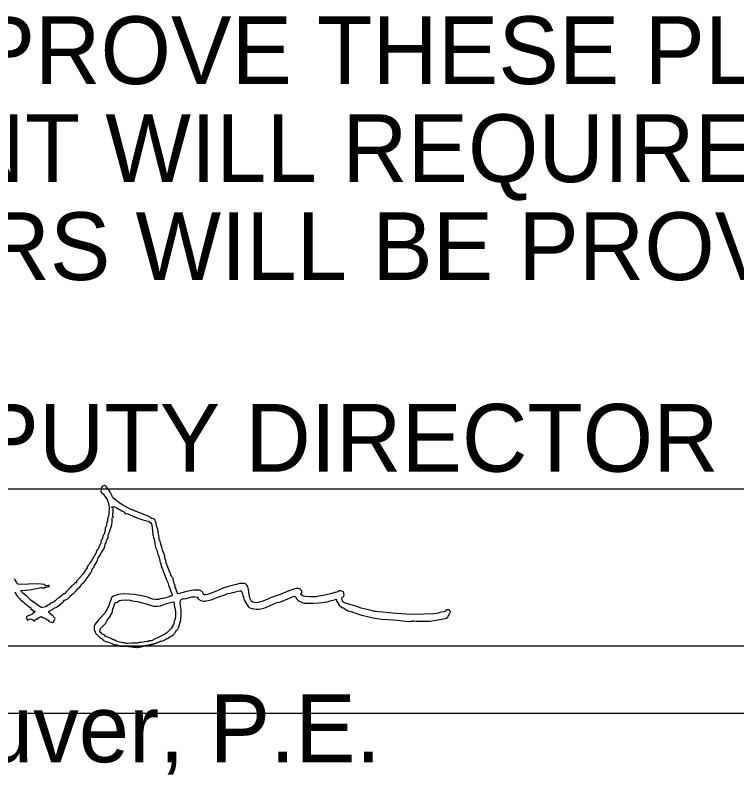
# Model space of a CAD drawing. Extents: x -7.5 to 26.5, y 3.5 to 25.5.
# Drawn here: x 18.295 to 19.785, y 12.374 to 13.96 of the extents above; entities that cross this region are included whole.
import ezdxf

# ---------------------------------------------------------------- set-up
doc = ezdxf.new("R2010")
doc.units = 0
doc.layers.add('SH_Data', color=7, linetype='Continuous')
doc.layers.add('SH_Text', color=7, linetype='Continuous')

msp = doc.modelspace()

# ---------------------------------------------------------------- linework, layer by layer
at = {"layer": 'SH_Data'}
msp.add_line((17.0432, 12.6571), (20.5432, 12.6571), dxfattribs=at)
msp.add_lwpolyline([(17.0432, 12.5171), (17.0432, 12.982), (20.5473, 12.982), (20.5473, 12.5171)], close=True, dxfattribs=at)
at = {"layer": 'SH_Text'}
for points in [[(18.5946, 12.6665), (18.5965, 12.6668), (18.5991, 12.6673), (18.6022, 12.6686), (18.6049, 12.6701), (18.606, 12.6713), (18.6066, 12.6718), (18.6082, 12.672), (18.6097, 12.6723), (18.6103, 12.6729), (18.6114, 12.674), (18.614, 12.6755), (18.6178, 12.6777), (18.6213, 12.6806), (18.6241, 12.6836), (18.6255, 12.686), (18.6266, 12.688), (18.6284, 12.6896), (18.6304, 12.6919), (18.6324, 12.6959), (18.634, 12.7004), (18.6347, 12.7042), (18.6354, 12.7063), (18.6362, 12.7082), (18.6368, 12.7116), (18.6375, 12.7212), (18.6372, 12.7317), (18.636, 12.7397), (18.635, 12.7457), (18.6356, 12.7503), (18.6365, 12.752), (18.6378, 12.7533), (18.6394, 12.7541), (18.6414, 12.7544), (18.6479, 12.7553), (18.6542, 12.7571), (18.6595, 12.7583), (18.6656, 12.7585), (18.6702, 12.7577), (18.6714, 12.7569), (18.6714, 12.756), (18.6714, 12.7547), (18.6727, 12.7533), (18.6776, 12.7507), (18.6836, 12.7493), (18.6861, 12.7493), (18.6879, 12.75), (18.6932, 12.7512), (18.6993, 12.7523), (18.7132, 12.7576), (18.7275, 12.7628), (18.7332, 12.765), (18.7388, 12.7662), (18.744, 12.7672), (18.7497, 12.7688), (18.7549, 12.7704), (18.7589, 12.771), (18.7614, 12.7706), (18.762, 12.7701), (18.7622, 12.7693), (18.7625, 12.7679), (18.7631, 12.767), (18.7636, 12.7664), (18.7635, 12.7657), (18.7637, 12.764), (18.7648, 12.7613), (18.7666, 12.7561), (18.767, 12.7538), (18.7682, 12.7507), (18.772, 12.7437), (18.7763, 12.7379), (18.778, 12.7363), (18.7792, 12.736), (18.7836, 12.7345), (18.7876, 12.7334), (18.7925, 12.7328), (18.7975, 12.7328), (18.8017, 12.7336), (18.8078, 12.7353), (18.8152, 12.7381), (18.8287, 12.744), (18.8354, 12.7466), (18.8402, 12.7475), (18.8425, 12.7483), (18.8458, 12.7496), (18.853, 12.7524), (18.8625, 12.7564), (18.8688, 12.759), (18.8703, 12.7596), (18.872, 12.7594), (18.8734, 12.7585), (18.8743, 12.757), (18.8761, 12.7535), (18.8795, 12.7504), (18.8845, 12.7478), (18.8912, 12.7456), (18.8982, 12.7452), (18.91, 12.7453), (18.9218, 12.7458), (18.9291, 12.7467), (18.9335, 12.7474), (18.9388, 12.7482), (18.9447, 12.7502), (18.9485, 12.751), (18.9538, 12.7523), (18.9577, 12.7534), (18.9583, 12.7528), (18.9584, 12.7511), (18.9589, 12.7491), (18.96, 12.7466), (18.9639, 12.7414), (18.9685, 12.7371), (18.9707, 12.7358), (18.9726, 12.7354), (18.9739, 12.7349), (18.9754, 12.7336), (18.978, 12.7319), (18.98, 12.7307), (18.982, 12.7297), (18.9853, 12.7289), (18.9885, 12.7283), (18.9901, 12.7276), (18.994, 12.7258), (19.0075, 12.7215), (19.0248, 12.7172), (19.034, 12.7151), (19.0514, 12.7126), (19.0761, 12.7106), (19.0899, 12.7093), (19.1062, 12.7078), (19.1121, 12.7079), (19.1148, 12.7085), (19.1155, 12.7093), (19.1163, 12.7086), (19.1225, 12.7079), (19.1356, 12.7079), (19.15, 12.7084), (19.1596, 12.7094), (19.1711, 12.7114), (19.1792, 12.713), (19.1849, 12.7147), (19.1882, 12.7165), (19.1888, 12.7175), (19.1888, 12.7185), (19.1889, 12.7194), (19.1898, 12.7201), (19.1907, 12.7208), (19.1908, 12.7218), (19.191, 12.7232), (19.192, 12.7248), (19.1936, 12.7273), (19.1936, 12.7281), (19.1929, 12.7284), (19.1922, 12.7289), (19.1917, 12.7302), (19.1907, 12.7315), (19.1882, 12.7319), (19.186, 12.7315), (19.1841, 12.7306), (19.1833, 12.7297), (19.1842, 12.7292), (19.1844, 12.7291), (19.1835, 12.7287), (19.1797, 12.7275), (19.1715, 12.7258), (19.1694, 12.7256), (19.168, 12.725), (19.165, 12.7242), (19.1584, 12.7235), (19.1384, 12.7223), (19.1168, 12.7218), (19.1021, 12.7224), (19.0923, 12.7235), (19.073, 12.7249), (19.0547, 12.7267), (19.0441, 12.7276), (19.0395, 12.7278), (19.0368, 12.7284), (19.0274, 12.731), (19.0092, 12.7352), (19.0014, 12.7377), (18.9958, 12.7397), (18.9858, 12.7423), (18.9788, 12.7449), (18.9738, 12.7467), (18.9722, 12.7476), (18.9706, 12.7506), (18.9693, 12.7538), (18.969, 12.7557), (18.9697, 12.7569), (18.9715, 12.7581), (18.973, 12.7599), (18.9737, 12.7625), (18.9735, 12.765), (18.973, 12.7668), (18.9724, 12.7682), (18.9714, 12.7698), (18.9669, 12.7706), (18.9646, 12.7707), (18.9624, 12.7698), (18.9587, 12.7683), (18.9547, 12.7671), (18.9482, 12.7653), (18.9373, 12.7626), (18.9309, 12.761), (18.925, 12.7602), (18.9184, 12.7592), (18.9163, 12.7586), (18.9128, 12.7583), (18.9032, 12.7584), (18.8936, 12.7593), (18.8902, 12.76), (18.8883, 12.7608), (18.8852, 12.7626), (18.8841, 12.7633), (18.8845, 12.7642), (18.8862, 12.7667), (18.8866, 12.7692), (18.8858, 12.7715), (18.884, 12.7735), (18.8815, 12.775), (18.8785, 12.7758), (18.8751, 12.7758), (18.8715, 12.7749), (18.8646, 12.7723), (18.8594, 12.7707), (18.8417, 12.7631), (18.8337, 12.7606), (18.8259, 12.7579), (18.8213, 12.7562), (18.8161, 12.7539), (18.8111, 12.7513), (18.806, 12.7492), (18.7965, 12.7466), (18.7922, 12.7463), (18.7885, 12.7465), (18.7854, 12.7473), (18.7831, 12.7488), (18.7812, 12.751), (18.7808, 12.7519), (18.781, 12.7523), (18.7804, 12.7532), (18.779, 12.7561), (18.7779, 12.7636), (18.7764, 12.7734), (18.775, 12.7791), (18.7731, 12.7826), (18.7701, 12.7854), (18.7676, 12.786), (18.7633, 12.7861), (18.7582, 12.7857), (18.7536, 12.7849), (18.7399, 12.7812), (18.7327, 12.7788), (18.7312, 12.7783), (18.7301, 12.7784), (18.7272, 12.7777), (18.7216, 12.7755), (18.7102, 12.7705), (18.705, 12.7679), (18.6989, 12.7658), (18.691, 12.7634), (18.6877, 12.7624), (18.6851, 12.7624), (18.6833, 12.7633), (18.6826, 12.7651), (18.6814, 12.7682), (18.6789, 12.7705), (18.675, 12.7719), (18.6698, 12.7725), (18.6633, 12.7721), (18.6554, 12.7708), (18.6464, 12.7687), (18.636, 12.7657), (18.6326, 12.7648), (18.6305, 12.7652), (18.629, 12.7671), (18.6277, 12.7709), (18.6262, 12.7754), (18.625, 12.7775), (18.6245, 12.7786), (18.6247, 12.7806), (18.6248, 12.7824), (18.6243, 12.7831), (18.6235, 12.7841), (18.6229, 12.7864), (18.6212, 12.7915), (18.6205, 12.7931), (18.621, 12.7943), (18.6214, 12.7955), (18.6201, 12.797), (18.6187, 12.7985), (18.6182, 12.7999), (18.6178, 12.8009), (18.6168, 12.8017), (18.6159, 12.8027), (18.6157, 12.8049), (18.6155, 12.8071), (18.6144, 12.8084), (18.6134, 12.8095), (18.6129, 12.8108), (18.6112, 12.8166), (18.6065, 12.8287), (18.6055, 12.8324), (18.6054, 12.834), (18.6054, 12.8352), (18.6045, 12.8373), (18.6035, 12.8398), (18.6033, 12.8421), (18.6025, 12.8454), (18.6005, 12.8501), (18.5984, 12.8549), (18.5979, 12.858), (18.5976, 12.861), (18.5961, 12.8654), (18.5945, 12.8698), (18.5938, 12.873), (18.5935, 12.8746), (18.5928, 12.8756), (18.592, 12.8772), (18.5917, 12.881), (18.5914, 12.8851), (18.5906, 12.8881), (18.5898, 12.8906), (18.5895, 12.8934), (18.5887, 12.8973), (18.587, 12.9033), (18.5855, 12.911), (18.5842, 12.9143), (18.5832, 12.917), (18.5824, 12.918), (18.58, 12.9194), (18.5775, 12.9204), (18.5765, 12.9205), (18.576, 12.9205), (18.5749, 12.9216), (18.5733, 12.9229), (18.5703, 12.9244), (18.5584, 12.9291), (18.5517, 12.9321), (18.5496, 12.9329), (18.5461, 12.9341), (18.5409, 12.9359), (18.5397, 12.9361), (18.5392, 12.9368), (18.5385, 12.9374), (18.5371, 12.9376), (18.5352, 12.938), (18.5337, 12.9389), (18.5273, 12.9425), (18.516, 12.9486), (18.5094, 12.9524), (18.5059, 12.9552), (18.499, 12.9613), (18.4955, 12.9649), (18.4932, 12.9693), (18.4913, 12.9734), (18.4887, 12.9779), (18.482, 12.9867), (18.4804, 12.9879), (18.4787, 12.9884), (18.4769, 12.9882), (18.4753, 12.9875), (18.4738, 12.9862), (18.4727, 12.9846), (18.4721, 12.9826), (18.4721, 12.9804), (18.4721, 12.9777), (18.4715, 12.9763), (18.4714, 12.9754), (18.4725, 12.9738), (18.4767, 12.9706), (18.4779, 12.9696), (18.4784, 12.9684), (18.4789, 12.9671), (18.4801, 12.9656), (18.4819, 12.9635), (18.4841, 12.9593), (18.4858, 12.9557), (18.4868, 12.9519), (18.4873, 12.9493), (18.4879, 12.9488), (18.4881, 12.9478), (18.4882, 12.944), (18.4877, 12.9297), (18.4871, 12.9258), (18.4862, 12.9233)], [(18.2927, 12.7681), (18.2947, 12.7671), (18.2952, 12.7653), (18.2981, 12.7612), (18.303, 12.755), (18.3049, 12.7528), (18.3062, 12.7519), (18.3077, 12.751), (18.3099, 12.7488), (18.3131, 12.7458), (18.3165, 12.7434), (18.3234, 12.7381), (18.3264, 12.7354), (18.3269, 12.7344), (18.3269, 12.7334), (18.3268, 12.7321), (18.3284, 12.732), (18.3298, 12.732), (18.3302, 12.7312), (18.3304, 12.73), (18.3312, 12.7288), (18.3322, 12.7282), (18.333, 12.7284), (18.3337, 12.7291), (18.3344, 12.7292), (18.335, 12.7287), (18.3352, 12.7277), (18.3343, 12.7262), (18.3321, 12.7247), (18.33, 12.7234), (18.3291, 12.7224), (18.3284, 12.7216), (18.3265, 12.7212), (18.3218, 12.7195), (18.3189, 12.7183), (18.3174, 12.7169), (18.3174, 12.7152), (18.3186, 12.7133), (18.3199, 12.7116), (18.3195, 12.7111), (18.3189, 12.7109), (18.3189, 12.7105), (18.3197, 12.7104), (18.3206, 12.7108), (18.3234, 12.7123), (18.3263, 12.7128), (18.3289, 12.7124), (18.3309, 12.711), (18.3335, 12.7085), (18.3342, 12.7084), (18.3339, 12.7093), (18.3344, 12.7105), (18.3363, 12.7119), (18.3387, 12.7131), (18.3407, 12.7133), (18.3418, 12.7133), (18.3417, 12.7144), (18.3415, 12.7152), (18.3418, 12.7152), (18.3429, 12.7153), (18.3449, 12.7164), (18.3464, 12.7174), (18.3477, 12.7177), (18.3518, 12.7159), (18.3573, 12.7137), (18.3583, 12.7131), (18.3591, 12.7119), (18.3598, 12.7107), (18.3609, 12.7105), (18.3619, 12.7106), (18.3626, 12.7099), (18.3636, 12.7083), (18.3653, 12.7071), (18.3696, 12.7058), (18.3717, 12.7057), (18.3734, 12.7062), (18.3744, 12.7071), (18.3745, 12.7085), (18.3746, 12.7098), (18.3755, 12.711), (18.3765, 12.7124), (18.3768, 12.7139), (18.3763, 12.7152), (18.3751, 12.716), (18.3739, 12.7167), (18.3734, 12.7176), (18.3721, 12.7192), (18.3691, 12.7214), (18.3649, 12.7246), (18.3639, 12.7258), (18.3636, 12.727), (18.3641, 12.7281), (18.3652, 12.7292), (18.3697, 12.7315), (18.3717, 12.7326), (18.3725, 12.7335), (18.3742, 12.7347), (18.3781, 12.7367), (18.3838, 12.7397), (18.3895, 12.7445), (18.3938, 12.7482), (18.3946, 12.7494), (18.3947, 12.7504), (18.3947, 12.7515), (18.3957, 12.7515), (18.3969, 12.7515), (18.3986, 12.7521), (18.4028, 12.7546), (18.4065, 12.7577), (18.4076, 12.7591), (18.4081, 12.7603), (18.4085, 12.7611), (18.4093, 12.7614), (18.4106, 12.7619), (18.4117, 12.763), (18.4144, 12.7651), (18.4154, 12.7658), (18.4181, 12.7689), (18.4202, 12.7706), (18.4219, 12.773), (18.4233, 12.7748), (18.4251, 12.7762), (18.4272, 12.778), (18.4298, 12.7813), (18.4316, 12.7834), (18.432, 12.7848), (18.4322, 12.7854), (18.4334, 12.7859), (18.435, 12.7866), (18.4362, 12.7878), (18.4423, 12.7961), (18.4471, 12.8032), (18.4497, 12.807), (18.452, 12.8106), (18.4529, 12.8128), (18.453, 12.8141), (18.4533, 12.815), (18.455, 12.8167), (18.4569, 12.8188), (18.4576, 12.8209), (18.4578, 12.8224), (18.4582, 12.823), (18.4597, 12.825), (18.4621, 12.8295), (18.4644, 12.8343), (18.4654, 12.8372), (18.4661, 12.8388), (18.4688, 12.8427), (18.473, 12.8504), (18.4754, 12.8543), (18.4787, 12.8598), (18.4797, 12.8627), (18.4801, 12.8651), (18.4805, 12.8674), (18.4815, 12.8691), (18.4823, 12.8703), (18.4823, 12.8718), (18.4825, 12.8736), (18.4835, 12.8762), (18.4849, 12.8785), (18.4861, 12.8795), (18.4865, 12.8834), (18.4867, 12.8861), (18.4872, 12.8873), (18.4877, 12.888), (18.4879, 12.8898), (18.4883, 12.8917), (18.4892, 12.8928), (18.4899, 12.8936), (18.49, 12.8949), (18.4899, 12.8963), (18.4905, 12.8972), (18.4913, 12.898), (18.4914, 12.8987), (18.4923, 12.9025), (18.4929, 12.9038), (18.4937, 12.9081), (18.4945, 12.9123), (18.4945, 12.9163), (18.4945, 12.9213), (18.4952, 12.9225), (18.4964, 12.9229), (18.4972, 12.9231), (18.4966, 12.9242), (18.496, 12.9259), (18.4961, 12.9284), (18.4963, 12.9308), (18.4966, 12.9325), (18.497, 12.9331), (18.4971, 12.9357), (18.4967, 12.9409), (18.4961, 12.9425), (18.4943, 12.9434), (18.494, 12.9447), (18.4965, 12.945), (18.4996, 12.9444), (18.5031, 12.9429), (18.5067, 12.9407), (18.5149, 12.9359), (18.5203, 12.9331), (18.5211, 12.9323), (18.5211, 12.9316), (18.5212, 12.931), (18.5216, 12.9308), (18.5237, 12.9307), (18.5271, 12.9297), (18.5379, 12.925), (18.5476, 12.9209), (18.5578, 12.9177), (18.5688, 12.9146), (18.5721, 12.9132), (18.5744, 12.9115), (18.5758, 12.9091), (18.5767, 12.9058), (18.5777, 12.8955), (18.5789, 12.8869), (18.5809, 12.8799), (18.582, 12.8747), (18.5836, 12.864), (18.585, 12.859), (18.5876, 12.8532), (18.5886, 12.8482), (18.5889, 12.8463), (18.5894, 12.8452), (18.5908, 12.8415), (18.5926, 12.8363), (18.5933, 12.8346), (18.5934, 12.8332), (18.5934, 12.8315), (18.5943, 12.8289), (18.5956, 12.8238), (18.5962, 12.8212), (18.5977, 12.8175), (18.602, 12.807), (18.6069, 12.7934), (18.6094, 12.7881), (18.6103, 12.7852), (18.6109, 12.7829), (18.6135, 12.776), (18.6175, 12.7659), (18.6185, 12.7632), (18.6183, 12.7613), (18.617, 12.7601), (18.6146, 12.7597), (18.6125, 12.7588), (18.6116, 12.7582), (18.6101, 12.7579), (18.6057, 12.7566), (18.6031, 12.7557), (18.6002, 12.7553), (18.5974, 12.755), (18.5948, 12.7541), (18.5904, 12.7529), (18.5845, 12.7529), (18.5783, 12.7538), (18.5732, 12.7556), (18.5676, 12.7578), (18.5597, 12.7599), (18.5402, 12.763), (18.5206, 12.7644), (18.5127, 12.7642), (18.507, 12.7633), (18.4973, 12.7595), (18.4943, 12.7576), (18.4932, 12.7561), (18.4929, 12.7549), (18.4923, 12.754), (18.4916, 12.7524), (18.4899, 12.7474), (18.4875, 12.7405), (18.4844, 12.7331), (18.4822, 12.7293), (18.4805, 12.727), (18.4793, 12.7249), (18.4768, 12.7218), (18.471, 12.7159), (18.4652, 12.7098), (18.4628, 12.7064), (18.4625, 12.7054), (18.462, 12.705), (18.4608, 12.704), (18.4593, 12.7018), (18.4581, 12.6991), (18.4575, 12.6969), (18.4576, 12.6907), (18.4584, 12.6882), (18.4593, 12.686), (18.4606, 12.6834), (18.4687, 12.6749), (18.4706, 12.6733), (18.4718, 12.6729), (18.4728, 12.6726), (18.4732, 12.672), (18.4736, 12.6714), (18.4745, 12.6711), (18.4754, 12.6707), (18.4758, 12.6698), (18.4761, 12.6689), (18.4767, 12.6685), (18.479, 12.6672), (18.4805, 12.6663), (18.4823, 12.6659), (18.4848, 12.6652), (18.4903, 12.6634), (18.4941, 12.6622), (18.4962, 12.661), (18.4981, 12.66), (18.5018, 12.6595), (18.5055, 12.659)], [(18.4842, 12.9131), (18.4838, 12.9118), (18.4832, 12.9077), (18.4829, 12.9058), (18.4813, 12.9026), (18.4804, 12.901), (18.4804, 12.8991), (18.4803, 12.8955), (18.4793, 12.8942), (18.4788, 12.8924), (18.4789, 12.8905), (18.4787, 12.8885), (18.4771, 12.8864), (18.4754, 12.8841), (18.4749, 12.8811), (18.4745, 12.8783), (18.4732, 12.8767), (18.472, 12.8753), (18.4715, 12.8735), (18.4717, 12.8716), (18.4703, 12.8679), (18.4701, 12.8665), (18.468, 12.8638), (18.4669, 12.8612), (18.4655, 12.8578), (18.4632, 12.8546), (18.4619, 12.851), (18.4616, 12.8495), (18.4608, 12.8484), (18.4556, 12.8393), (18.4519, 12.8328), (18.4489, 12.8284), (18.4463, 12.8249), (18.4445, 12.8222), (18.4433, 12.8202), (18.4428, 12.8186), (18.4419, 12.8165), (18.4398, 12.8135), (18.4367, 12.8092), (18.4339, 12.8052), (18.4215, 12.7916), (18.4208, 12.7906), (18.4209, 12.789), (18.421, 12.7877), (18.42, 12.7877), (18.4181, 12.7872), (18.4153, 12.7844), (18.4127, 12.7816), (18.4109, 12.7805), (18.4098, 12.7799), (18.4077, 12.7771), (18.4003, 12.7698), (18.3959, 12.7647), (18.3957, 12.7643), (18.3951, 12.7644), (18.3934, 12.7637), (18.3905, 12.7612), (18.3862, 12.7573), (18.3821, 12.7548), (18.3782, 12.7513), (18.376, 12.7492), (18.3745, 12.7484), (18.3737, 12.7482), (18.3734, 12.7476), (18.3725, 12.7469), (18.3703, 12.7463), (18.368, 12.7456), (18.3667, 12.7447), (18.365, 12.7427), (18.3626, 12.7409), (18.3569, 12.738), (18.351, 12.7366), (18.3486, 12.7367), (18.3468, 12.7374), (18.3381, 12.7434), (18.3276, 12.7511), (18.319, 12.7588), (18.3105, 12.7662), (18.3089, 12.7676), (18.3083, 12.7688), (18.3079, 12.7697), (18.3072, 12.7703), (18.3063, 12.771), (18.3075, 12.7715), (18.3157, 12.7723), (18.329, 12.7736), (18.3374, 12.7755), (18.3427, 12.7765), (18.3473, 12.7774), (18.3483, 12.7776), (18.3495, 12.777), (18.3509, 12.7766), (18.3525, 12.777)], [(18.3569, 12.7784), (18.3589, 12.7784), (18.3611, 12.7791), (18.3632, 12.78), (18.3641, 12.7794), (18.3644, 12.7792), (18.3646, 12.7803), (18.3643, 12.7818), (18.3632, 12.7819), (18.3581, 12.7809), (18.3571, 12.781), (18.3569, 12.7817), (18.3563, 12.7828), (18.3547, 12.7837), (18.3482, 12.7848), (18.3371, 12.7851), (18.3213, 12.7845), (18.306, 12.7841), (18.3013, 12.7844), (18.2991, 12.7849), (18.2968, 12.7886), (18.2932, 12.7958)], [(18.4693, 12.6889), (18.4697, 12.6893), (18.4697, 12.6905), (18.4707, 12.6927), (18.4732, 12.696), (18.4811, 12.7034), (18.4823, 12.705), (18.4831, 12.7072), (18.4847, 12.7104), (18.4876, 12.7144), (18.4903, 12.718), (18.4914, 12.7202), (18.4925, 12.7221), (18.4944, 12.7257), (18.4963, 12.7328), (18.4973, 12.7362), (18.4992, 12.7423), (18.5007, 12.7463), (18.5015, 12.7468), (18.5028, 12.7468), (18.505, 12.7472), (18.5073, 12.7488), (18.51, 12.7507), (18.5137, 12.7516), (18.5221, 12.7522), (18.5241, 12.7519), (18.5293, 12.7522), (18.5321, 12.7513), (18.5359, 12.7503), (18.5405, 12.7496), (18.547, 12.7487), (18.5548, 12.7466), (18.5652, 12.7438), (18.5799, 12.7394), (18.584, 12.7389), (18.5884, 12.739), (18.5948, 12.7397), (18.5998, 12.7417), (18.6072, 12.7445), (18.6212, 12.7481), (18.6218, 12.7482), (18.6222, 12.7478), (18.6225, 12.745), (18.623, 12.7408), (18.6241, 12.7356), (18.6252, 12.7284), (18.6254, 12.7202), (18.6247, 12.7133), (18.6241, 12.7109), (18.6233, 12.7097), (18.6227, 12.7085), (18.6225, 12.7062), (18.6221, 12.7033), (18.6209, 12.7), (18.6166, 12.6931), (18.6105, 12.6865), (18.6071, 12.6837), (18.6036, 12.6814), (18.5927, 12.6757), (18.584, 12.6719), (18.5802, 12.67), (18.5782, 12.6684), (18.5768, 12.6674), (18.5738, 12.6674), (18.5707, 12.6675), (18.5691, 12.6664), (18.5681, 12.6656), (18.5674, 12.6658), (18.5661, 12.6661), (18.5633, 12.6654), (18.5592, 12.6646), (18.5542, 12.6642), (18.5503, 12.6639), (18.5487, 12.6633), (18.5478, 12.6628), (18.5454, 12.663), (18.5425, 12.663)], [(18.4937, 12.6715), (18.4924, 12.672), (18.4869, 12.6742), (18.4813, 12.6763), (18.4805, 12.6766), (18.4805, 12.6771), (18.4802, 12.6781), (18.4789, 12.6792), (18.4771, 12.6803), (18.4754, 12.6807), (18.4741, 12.6813), (18.473, 12.6829), (18.4719, 12.6844), (18.4707, 12.6846)], [(18.5378, 12.6627), (18.5344, 12.6628), (18.5263, 12.662), (18.524, 12.6618), (18.5223, 12.6624), (18.5203, 12.6631), (18.5169, 12.6636), (18.5081, 12.6653), (18.5042, 12.6666), (18.5022, 12.6677), (18.5012, 12.6684)]]:
    msp.add_lwpolyline(points, dxfattribs=at)
for points in [[(18.4862, 12.9233), (18.4857, 12.9213), (18.4853, 12.9198), (18.4849, 12.9172), (18.4849, 12.9146), (18.4842, 12.9131)], [(18.3525, 12.777), (18.3543, 12.7774), (18.3555, 12.7778), (18.3569, 12.7784)], [(18.4707, 12.6846), (18.4691, 12.6855), (18.4691, 12.6867), (18.4691, 12.6879), (18.4693, 12.6889)], [(18.5012, 12.6684), (18.4996, 12.6691), (18.4973, 12.6698), (18.4957, 12.6704), (18.4937, 12.6715)], [(18.5055, 12.659), (18.5106, 12.6565), (18.5196, 12.6562), (18.5296, 12.6562), (18.5339, 12.6555), (18.5429, 12.6541), (18.548, 12.654), (18.5553, 12.6557), (18.5596, 12.6567), (18.5634, 12.6576), (18.5672, 12.6585), (18.577, 12.6604), (18.5858, 12.6629), (18.5946, 12.6665)], [(18.5425, 12.663), (18.5404, 12.6627), (18.539, 12.6627), (18.5378, 12.6627)]]:
    msp.add_open_spline(points, degree=2, dxfattribs=at)

# ---------------------------------------------------------------- texts
for s, p in [('I HEREBY APPROVE THESE PLANS AND DECLARE THAT THE MAKING OF THIS ', (17.0349, 13.8182)), ('IMPROVEMENT WILL REQUIRE THE CLOSING TO TRAFFIC OF THE HIGHWAY AND ', (17.0349, 13.6157)), ('THAT DETOURS WILL BE PROVIDED AS INDICATED ON SHEET 008.', (17.0349, 13.4132)), ('DISTRICT DEPUTY DIRECTOR', (17.0432, 13.0171)), ('Douglas A. Gruver, P.E.', (17.0521, 12.4166))]:
    msp.add_text(s, height=0.14, dxfattribs=at).set_placement(p)

doc.saveas('drawing.dxf')
